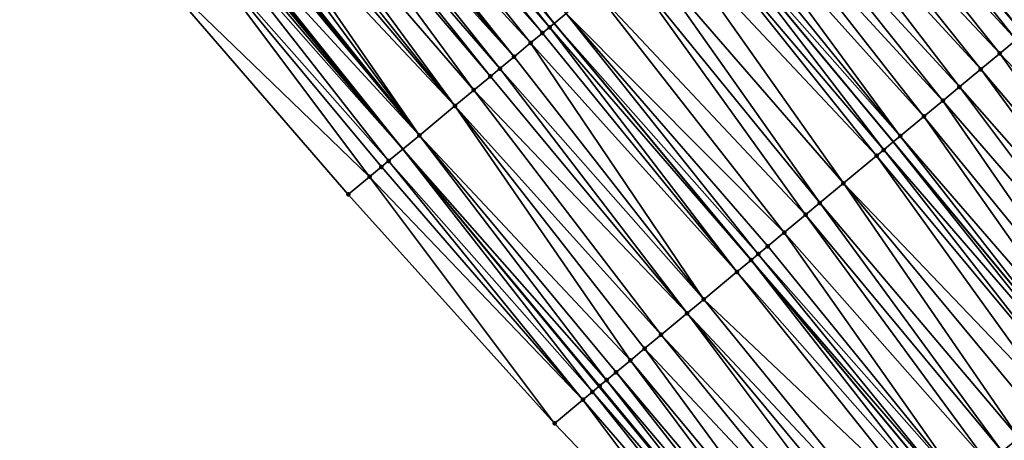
# Model space of a CAD drawing. Header units: feet. Extents: x 2004186 to 2014793, y 836912 to 864902.
# Tile 394 of 656: x 2009378 to 2009442, y 849556 to 849583. Entities that reach past the tile are written whole.
import ezdxf

# ---------------------------------------------------------------- set-up
doc = ezdxf.new("R2010")
doc.units = ezdxf.units.FT
doc.header["$LTSCALE"] = 100
doc.header["$MEASUREMENT"] = 0
for name, color, linetype, lineweight in [('EP_Travel Lane', 5, 'Continuous', 40), ('GPL_Skip Line', 2, 'Continuous', 40), ('Road Shots', 4, 'Continuous', 200), ('Road X-Section', 30, 'Continuous', 13)]:
    doc.layers.add(name, color=color, linetype=linetype, lineweight=lineweight)
doc.layers.add('I-77 SB_MM21-27-Surface-Border', color=7, linetype='Continuous')
doc.layers.add('I-77 SB_MM21-27-Surface-TIN', color=7, linetype='Continuous')

msp = doc.modelspace()

# ---------------------------------------------------------------- linework, layer by layer
at = {"layer": 'EP_Travel Lane'}
msp.add_polyline3d([(2009428.160131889, 849544.0673714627, 425.7674665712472), (2009415.44010476, 849559.5011520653, 425.9143841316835), (2009402.720016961, 849574.9350062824, 425.9726333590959), (2009389.999927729, 849590.3688622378, 426.0287515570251), (2009377.341588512, 849605.6727153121, 426.0859167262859), (2009364.506349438, 849621.0108367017, 426.1233667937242), (2009351.671102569, 849636.3489674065, 426.1350005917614), (2009338.835844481, 849651.6871115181, 426.1085607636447), (2009325.994235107, 849667.0059001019, 426.0937244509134), (2009313.11379707, 849682.3060245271, 426.0657160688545), (2009300.233359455, 849697.6061484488, 426.0368966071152), (2009287.352917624, 849712.9062773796, 426.0179755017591), (2009274.472469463, 849728.2064138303, 426.0147429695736), (2009261.59202784, 849743.5065425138, 425.9953748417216), (2009248.711582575, 849758.8066755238, 425.9851145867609), (2009235.831130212, 849774.1068169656, 425.9918020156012)], dxfattribs=at)
at = {"layer": 'GPL_Skip Line'}
for points in [[(2009438.129472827, 849552.3511062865, 426.1477713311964), (2009425.334444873, 849567.722633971, 426.2439972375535), (2009412.539379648, 849583.0942064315, 426.2860564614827), (2009399.744316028, 849598.4657769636, 426.3304347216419), (2009386.976921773, 849613.7717404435, 426.3519453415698), (2009374.115921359, 849629.0882366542, 426.3416086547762), (2009361.254929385, 849644.4047228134, 426.3595883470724), (2009348.393928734, 849659.7212193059, 426.3483312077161), (2009335.530203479, 849675.0286495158, 426.3273471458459), (2009322.648573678, 849690.327785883, 426.3167931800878), (2009309.766964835, 849705.6268973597, 426.2555082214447), (2009296.885324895, 849720.9260457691, 426.2694924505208), (2009284.003696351, 849736.2251806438, 426.2559963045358), (2009271.12207426, 849751.5243078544, 426.226711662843), (2009258.240436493, 849766.8234536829, 426.2355876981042), (2009245.35881301, 849782.1225825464, 426.2096794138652)], [(2009459.985824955, 849544.5104903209, 426.249524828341), (2009447.348453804, 849560.0116358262, 426.2957450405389), (2009434.566216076, 849575.3938657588, 426.3390876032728), (2009421.78395499, 849590.7761238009, 426.3484137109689), (2009409.00170277, 849606.1583711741, 426.370651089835), (2009396.197962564, 849621.5226607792, 426.3916740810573), (2009383.32899335, 849636.8324452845, 426.4032966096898), (2009370.460031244, 849652.1422213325, 426.4386457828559), (2009357.591051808, 849667.452017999, 426.4161522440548), (2009344.720171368, 849682.7602036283, 426.4328873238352), (2009331.844726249, 849698.064536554, 426.4145080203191), (2009318.969288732, 849713.3688604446, 426.3776807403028), (2009306.093820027, 849728.6732214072, 426.4165438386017), (2009293.218369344, 849743.9775609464, 426.4116676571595), (2009280.342932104, 849759.2818845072, 426.3741667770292), (2009267.467481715, 849774.5862236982, 426.3685787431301)]]:
    msp.add_polyline3d(points, dxfattribs=at)
at = {"layer": 'I-77 SB_MM21-27-Surface-Border', "color": 3, "linetype": 'ByBlock', "lineweight": -2}
msp.add_polyline3d([(2009426.428132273, 849542.6283062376, 425.6372254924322), (2009412.569145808, 849557.1157668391, 425.6939892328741), (2009399.171618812, 849571.9867051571, 425.738893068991), (2009386.081755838, 849587.1132659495, 425.8112627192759), (2009373.080010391, 849602.0907209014, 425.8115667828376), (2009360.057943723, 849617.2718151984, 425.8245793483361), (2009347.188974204, 849632.5816000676, 425.8355123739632), (2009334.319996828, 849647.891394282, 425.819567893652), (2009321.763913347, 849663.4467311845, 425.8257472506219), (2009308.888462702, 849678.7510706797, 425.8206833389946), (2009296.62518758, 849694.5704258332, 425.8110965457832), (2009284.361903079, 849710.3897921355, 425.8238810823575), (2009271.945572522, 849726.0804071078, 425.8435229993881), (2009260.600517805, 849742.6723367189, 425.9305159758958), (2009247.26595695, 849757.5903889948, 425.8772676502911), (2009234.390502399, 849772.8947331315, 425.88163072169)], dxfattribs=at)
at = {"layer": 'I-77 SB_MM21-27-Surface-TIN', "color": 128, "linetype": 'ByBlock', "lineweight": -2}
for points in [[(2009400.387618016, 849599.0003306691, 426.3402478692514), (2009399.744316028, 849598.4657769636, 426.3304347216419), (2009412.539379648, 849583.0942064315, 426.2860564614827)], [(2009400.387618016, 849599.0003306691, 426.3402478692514), (2009412.539379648, 849583.0942064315, 426.2860564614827), (2009413.323679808, 849583.7459215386, 426.2990601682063)], [(2009399.464672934, 849598.2334067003, 426.3261689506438), (2009412.246909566, 849582.8511780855, 426.2812073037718), (2009399.744316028, 849598.4657769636, 426.3304347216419)], [(2009412.246909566, 849582.8511780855, 426.2812073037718), (2009412.539379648, 849583.0942064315, 426.2860564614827), (2009399.744316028, 849598.4657769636, 426.3304347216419)], [(2009430.859546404, 849598.3175852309, 426.435566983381), (2009430.760781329, 849598.2355154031, 426.4345573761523), (2009443.641826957, 849582.9353037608, 426.4546311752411)], [(2009431.321023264, 849598.7010420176, 426.4488977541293), (2009430.859546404, 849598.3175852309, 426.435566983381), (2009443.641826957, 849582.9353037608, 426.4546311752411)], [(2009431.321023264, 849598.7010420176, 426.4488977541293), (2009443.641826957, 849582.9353037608, 426.4546311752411), (2009444.410945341, 849583.5744101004, 426.4626996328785)], [(2009399.157022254, 849597.9777681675, 426.3180993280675), (2009398.541713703, 849597.4664997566, 426.2914870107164), (2009411.785432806, 849582.4677211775, 426.2680234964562)], [(2009399.464672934, 849598.2334067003, 426.3261689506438), (2009399.157022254, 849597.9777681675, 426.3180993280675), (2009412.246909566, 849582.8511780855, 426.2812073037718)], [(2009399.157022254, 849597.9777681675, 426.3180993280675), (2009411.785432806, 849582.4677211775, 426.2680234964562), (2009412.246909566, 849582.8511780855, 426.2812073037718)], [(2009430.090434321, 849597.67847131, 426.436676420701), (2009429.013666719, 849596.7837246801, 426.422667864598), (2009442.565068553, 849582.0405460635, 426.4540110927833)], [(2009430.398079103, 849597.9341169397, 426.4361583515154), (2009430.090434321, 849597.67847131, 426.436676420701), (2009443.02653854, 849582.4240111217, 426.4573339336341)], [(2009430.090434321, 849597.67847131, 426.436676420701), (2009442.565068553, 849582.0405460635, 426.4540110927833), (2009443.02653854, 849582.4240111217, 426.4573339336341)], [(2009430.705722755, 849598.1897639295, 426.4339945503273), (2009430.398079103, 849597.9341169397, 426.4361583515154), (2009443.530356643, 849582.8426741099, 426.4551208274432)], [(2009430.398079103, 849597.9341169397, 426.4361583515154), (2009443.02653854, 849582.4240111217, 426.4573339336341), (2009443.530356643, 849582.8426741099, 426.4551208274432)], [(2009430.705722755, 849598.1897639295, 426.4339945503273), (2009443.530356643, 849582.8426741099, 426.4551208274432), (2009430.760781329, 849598.2355154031, 426.4345573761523)], [(2009443.641826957, 849582.9353037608, 426.4546311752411), (2009430.760781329, 849598.2355154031, 426.4345573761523), (2009443.530356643, 849582.8426741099, 426.4551208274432)], [(2009398.541713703, 849597.4664997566, 426.2914870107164), (2009397.464930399, 849596.5717720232, 426.2546138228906), (2009411.016298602, 849581.8286338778, 426.2369175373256)], [(2009398.541713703, 849597.4664997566, 426.2914870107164), (2009411.016298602, 849581.8286338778, 426.2369175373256), (2009411.785432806, 849582.4677211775, 426.2680234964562)], [(2009397.464930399, 849596.5717720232, 426.2546138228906), (2009397.003455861, 849596.1883124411, 426.2446671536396), (2009409.939515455, 849580.9339059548, 426.200270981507)], [(2009397.464930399, 849596.5717720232, 426.2546138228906), (2009409.939515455, 849580.9339059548, 426.200270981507), (2009411.016298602, 849581.8286338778, 426.2369175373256)], [(2009429.013666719, 849596.7837246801, 426.422667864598), (2009427.783078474, 849595.761153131, 426.4114648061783), (2009441.488300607, 849581.1457998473, 426.4394973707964)], [(2009429.013666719, 849596.7837246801, 426.422667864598), (2009441.488300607, 849581.1457998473, 426.4394973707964), (2009442.565068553, 849582.0405460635, 426.4540110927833)], [(2009396.541980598, 849595.804853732, 426.2336642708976), (2009395.926673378, 849595.2935837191, 426.2089904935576), (2009409.016556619, 849580.1669985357, 426.1661621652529)], [(2009397.003455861, 849596.1883124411, 426.2446671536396), (2009396.541980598, 849595.804853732, 426.2336642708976), (2009409.939515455, 849580.9339059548, 426.200270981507)], [(2009396.541980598, 849595.804853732, 426.2336642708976), (2009409.016556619, 849580.1669985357, 426.1661621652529), (2009409.939515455, 849580.9339059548, 426.200270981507)], [(2009427.783078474, 849595.761153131, 426.4114648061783), (2009426.706316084, 849594.8664002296, 426.4050457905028), (2009440.257709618, 849580.1232316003, 426.4242930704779)], [(2009427.783078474, 849595.761153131, 426.4114648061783), (2009440.257709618, 849580.1232316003, 426.4242930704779), (2009441.488300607, 849581.1457998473, 426.4394973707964)], [(2009395.926673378, 849595.2935837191, 426.2089904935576), (2009395.465194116, 849594.9101298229, 426.1921632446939), (2009408.401253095, 849579.6557240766, 426.1468675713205)], [(2009395.926673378, 849595.2935837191, 426.2089904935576), (2009408.401253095, 849579.6557240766, 426.1468675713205), (2009409.016556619, 849580.1669985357, 426.1661621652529)], [(2009395.465194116, 849594.9101298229, 426.1921632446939), (2009394.234593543, 849593.8875731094, 426.163010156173), (2009407.324479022, 849578.7609852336, 426.1234357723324)], [(2009395.465194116, 849594.9101298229, 426.1921632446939), (2009407.324479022, 849578.7609852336, 426.1234357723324), (2009408.401253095, 849579.6557240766, 426.1468675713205)], [(2009426.706316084, 849594.8664002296, 426.4050457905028), (2009425.321902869, 849593.7160089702, 426.3903448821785), (2009438.873293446, 849578.9728438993, 426.4052799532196)], [(2009426.706316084, 849594.8664002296, 426.4050457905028), (2009438.873293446, 849578.9728438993, 426.4052799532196), (2009440.257709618, 849580.1232316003, 426.4242930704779)], [(2009394.234593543, 849593.8875731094, 426.163010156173), (2009393.619288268, 849593.3763007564, 426.1411683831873), (2009406.093878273, 849577.738428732, 426.0940232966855)], [(2009394.234593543, 849593.8875731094, 426.163010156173), (2009406.093878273, 849577.738428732, 426.0940232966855), (2009407.324479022, 849578.7609852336, 426.1234357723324)], [(2009393.619288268, 849593.3763007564, 426.1411683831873), (2009393.157810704, 849592.9928448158, 426.1268148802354), (2009406.093878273, 849577.738428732, 426.0940232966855)], [(2009425.321902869, 849593.7160089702, 426.3903448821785), (2009424.245133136, 849592.8212649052, 426.3732325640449), (2009437.796521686, 849578.078102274, 426.385210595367)], [(2009425.321902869, 849593.7160089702, 426.3903448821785), (2009437.796521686, 849578.078102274, 426.385210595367), (2009438.873293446, 849578.9728438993, 426.4052799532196)], [(2009393.157810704, 849592.9928448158, 426.1268148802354), (2009392.388682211, 849592.3537506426, 426.1040287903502), (2009406.093878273, 849577.738428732, 426.0940232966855)], [(2009424.245133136, 849592.8212649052, 426.3732325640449), (2009423.168366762, 849591.9265167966, 426.3610134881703), (2009436.565926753, 849577.0555387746, 426.3642610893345)], [(2009424.245133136, 849592.8212649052, 426.3732325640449), (2009436.565926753, 849577.0555387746, 426.3642610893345), (2009437.796521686, 849578.078102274, 426.385210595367)], [(2009391.927207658, 849591.9702910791, 426.0940597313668), (2009391.311913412, 849591.4590054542, 426.0882786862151), (2009403.786491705, 849575.8211475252, 426.0240706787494)], [(2009392.388682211, 849592.3537506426, 426.1040287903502), (2009391.927207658, 849591.9702910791, 426.0940597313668), (2009403.786491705, 849575.8211475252, 426.0240706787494)], [(2009392.388682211, 849592.3537506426, 426.1040287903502), (2009403.786491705, 849575.8211475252, 426.0240706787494), (2009406.093878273, 849577.738428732, 426.0940232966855)], [(2009423.168366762, 849591.9265167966, 426.3610134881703), (2009422.399250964, 849591.287407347, 426.3567121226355), (2009435.027686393, 849575.7773304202, 426.3428907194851)], [(2009423.168366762, 849591.9265167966, 426.3610134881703), (2009435.027686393, 849575.7773304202, 426.3428907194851), (2009436.565926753, 849577.0555387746, 426.3642610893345)], [(2009391.158087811, 849591.3311865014, 426.0838643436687), (2009391.004260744, 849591.2033693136, 426.0773142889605), (2009403.786491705, 849575.8211475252, 426.0240706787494)], [(2009391.311913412, 849591.4590054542, 426.0882786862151), (2009391.158087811, 849591.3311865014, 426.0838643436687), (2009403.786491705, 849575.8211475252, 426.0240706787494)], [(2009422.399250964, 849591.287407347, 426.3567121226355), (2009421.78395499, 849590.7761238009, 426.3484137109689), (2009435.027686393, 849575.7773304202, 426.3428907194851)], [(2009391.004260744, 849591.2033693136, 426.0773142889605), (2009390.235119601, 849590.5642903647, 426.0361047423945), (2009403.786491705, 849575.8211475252, 426.0240706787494)], [(2009421.01483994, 849590.1370134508, 426.3452019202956), (2009433.95092232, 849574.8825795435, 426.3340167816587), (2009421.78395499, 849590.7761238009, 426.3484137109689)], [(2009433.95092232, 849574.8825795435, 426.3340167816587), (2009434.566216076, 849575.3938657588, 426.3390876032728), (2009421.78395499, 849590.7761238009, 426.3484137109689)], [(2009435.027686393, 849575.7773304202, 426.3428907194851), (2009421.78395499, 849590.7761238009, 426.3484137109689), (2009434.566216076, 849575.3938657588, 426.3390876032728)], [(2009389.773644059, 849590.1808319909, 426.0246958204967), (2009389.465991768, 849589.9251953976, 426.0142792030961), (2009402.720016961, 849574.9350062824, 425.9726333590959)], [(2009389.773644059, 849590.1808319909, 426.0246958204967), (2009402.720016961, 849574.9350062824, 425.9726333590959), (2009389.999927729, 849590.3688622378, 426.0287515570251)], [(2009390.081292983, 849590.4364726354, 426.0302098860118), (2009389.999927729, 849590.3688622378, 426.0287515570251), (2009402.720016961, 849574.9350062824, 425.9726333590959)], [(2009390.235119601, 849590.5642903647, 426.0361047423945), (2009390.081292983, 849590.4364726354, 426.0302098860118), (2009402.720016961, 849574.9350062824, 425.9726333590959)], [(2009390.235119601, 849590.5642903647, 426.0361047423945), (2009402.720016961, 849574.9350062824, 425.9726333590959), (2009403.786491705, 849575.8211475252, 426.0240706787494)], [(2009421.01483994, 849590.1370134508, 426.3452019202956), (2009419.784248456, 849589.1144457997, 426.32928193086), (2009433.489450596, 849574.4991165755, 426.3281643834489)], [(2009421.01483994, 849590.1370134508, 426.3452019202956), (2009433.489450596, 849574.4991165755, 426.3281643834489), (2009433.95092232, 849574.8825795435, 426.3340167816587)], [(2009389.465991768, 849589.9251953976, 426.0142792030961), (2009388.543026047, 849589.158296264, 425.9701461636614), (2009401.786732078, 849574.1595334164, 425.9276199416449)], [(2009389.465991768, 849589.9251953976, 426.0142792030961), (2009401.786732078, 849574.1595334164, 425.9276199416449), (2009402.720016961, 849574.9350062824, 425.9726333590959)], [(2009388.543026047, 849589.158296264, 425.9701461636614), (2009386.081755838, 849587.1132659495, 425.8112627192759), (2009400.556091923, 849573.1370243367, 425.8408203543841)], [(2009388.543026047, 849589.158296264, 425.9701461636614), (2009401.325244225, 849573.7760898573, 425.8982819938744), (2009401.786732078, 849574.1595334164, 425.9276199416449)], [(2009388.543026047, 849589.158296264, 425.9701461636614), (2009400.556091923, 849573.1370243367, 425.8408203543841), (2009401.325244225, 849573.7760898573, 425.8982819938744)], [(2009419.784248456, 849589.1144457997, 426.32928193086), (2009418.246012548, 849587.8362320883, 426.3144012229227), (2009431.335911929, 849572.7096274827, 426.2950955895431)], [(2009419.784248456, 849589.1144457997, 426.32928193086), (2009431.335911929, 849572.7096274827, 426.2950955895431), (2009433.489450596, 849574.4991165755, 426.3281643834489)], [(2009418.246012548, 849587.8362320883, 426.3144012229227), (2009417.169252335, 849586.9414765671, 426.3111523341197), (2009429.797676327, 849571.4314134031, 426.2806532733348)], [(2009418.246012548, 849587.8362320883, 426.3144012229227), (2009429.797676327, 849571.4314134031, 426.2806532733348), (2009431.335911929, 849572.7096274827, 426.2950955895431)], [(2009386.081755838, 849587.1132659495, 425.8112627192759), (2009399.171618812, 849571.9867051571, 425.738893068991), (2009400.556091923, 849573.1370243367, 425.8408203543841)], [(2009417.169252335, 849586.9414765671, 426.3111523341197), (2009415.169550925, 849585.2797923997, 426.2994823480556), (2009428.87473322, 849570.664487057, 426.2694448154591)], [(2009417.169252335, 849586.9414765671, 426.3111523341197), (2009428.87473322, 849570.664487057, 426.2694448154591), (2009429.797676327, 849571.4314134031, 426.2806532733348)], [(2009415.169550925, 849585.2797923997, 426.2994823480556), (2009413.323679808, 849583.7459215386, 426.2990601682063), (2009427.490322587, 849569.5140926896, 426.2584991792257)], [(2009415.169550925, 849585.2797923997, 426.2994823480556), (2009427.490322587, 849569.5140926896, 426.2584991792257), (2009428.87473322, 849570.664487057, 426.2694448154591)], [(2009413.323679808, 849583.7459215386, 426.2990601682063), (2009412.539379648, 849583.0942064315, 426.2860564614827), (2009425.798270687, 849568.1080484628, 426.2531887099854)], [(2009413.323679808, 849583.7459215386, 426.2990601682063), (2009426.413562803, 849568.6193366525, 426.2558702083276), (2009427.490322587, 849569.5140926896, 426.2584991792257)], [(2009413.323679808, 849583.7459215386, 426.2990601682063), (2009425.798270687, 849568.1080484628, 426.2531887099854), (2009426.413562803, 849568.6193366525, 426.2558702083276)], [(2009412.246909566, 849582.8511780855, 426.2812073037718), (2009425.334444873, 849567.722633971, 426.2439972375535), (2009412.539379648, 849583.0942064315, 426.2860564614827)], [(2009425.336796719, 849567.7245881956, 426.2440678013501), (2009412.539379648, 849583.0942064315, 426.2860564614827), (2009425.334444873, 849567.722633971, 426.2439972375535)], [(2009425.798270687, 849568.1080484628, 426.2531887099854), (2009412.539379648, 849583.0942064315, 426.2860564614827), (2009425.336796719, 849567.7245881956, 426.2440678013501)], [(2009411.785432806, 849582.4677211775, 426.2680234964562), (2009411.016298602, 849581.8286338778, 426.2369175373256), (2009424.413842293, 849566.9576754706, 426.2163758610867)], [(2009412.246909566, 849582.8511780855, 426.2812073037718), (2009411.785432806, 849582.4677211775, 426.2680234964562), (2009424.413842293, 849566.9576754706, 426.2163758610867)], [(2009412.246909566, 849582.8511780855, 426.2812073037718), (2009424.413842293, 849566.9576754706, 426.2163758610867), (2009425.334444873, 849567.722633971, 426.2439972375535)], [(2009411.016298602, 849581.8286338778, 426.2369175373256), (2009409.939515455, 849580.9339059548, 426.200270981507), (2009422.260274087, 849565.1682219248, 426.1402900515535)], [(2009411.016298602, 849581.8286338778, 426.2369175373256), (2009422.260274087, 849565.1682219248, 426.1402900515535), (2009424.413842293, 849566.9576754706, 426.2163758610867)], [(2009442.565068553, 849582.0405460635, 426.4540110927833), (2009441.488300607, 849581.1457998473, 426.4394973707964), (2009455.347338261, 849566.6582776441, 426.4572281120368)], [(2009441.488300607, 849581.1457998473, 426.4394973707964), (2009440.257709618, 849580.1232316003, 426.4242930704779), (2009453.193789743, 849564.8688004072, 426.409815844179)], [(2009441.488300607, 849581.1457998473, 426.4394973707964), (2009453.193789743, 849564.8688004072, 426.409815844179), (2009455.347338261, 849566.6582776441, 426.4572281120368)], [(2009409.939515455, 849580.9339059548, 426.200270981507), (2009409.016556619, 849580.1669985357, 426.1661621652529), (2009422.260274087, 849565.1682219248, 426.1402900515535)], [(2009409.016556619, 849580.1669985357, 426.1661621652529), (2009408.401253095, 849579.6557240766, 426.1468675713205), (2009421.183492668, 849564.2734919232, 426.1061546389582)], [(2009409.016556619, 849580.1669985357, 426.1661621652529), (2009421.183492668, 849564.2734919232, 426.1061546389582), (2009422.260274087, 849565.1682219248, 426.1402900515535)], [(2009440.257709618, 849580.1232316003, 426.4242930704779), (2009438.873293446, 849578.9728438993, 426.4052799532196), (2009452.117017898, 849563.9740588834, 426.3896258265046)], [(2009440.257709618, 849580.1232316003, 426.4242930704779), (2009452.117017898, 849563.9740588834, 426.3896258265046), (2009453.193789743, 849564.8688004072, 426.409815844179)], [(2009408.401253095, 849579.6557240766, 426.1468675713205), (2009407.324479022, 849578.7609852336, 426.1234357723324), (2009421.183492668, 849564.2734919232, 426.1061546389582)], [(2009407.324479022, 849578.7609852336, 426.1234357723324), (2009406.093878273, 849577.738428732, 426.0940232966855), (2009419.491413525, 849562.8674804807, 426.0611702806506)], [(2009407.324479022, 849578.7609852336, 426.1234357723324), (2009419.491413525, 849562.8674804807, 426.0611702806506), (2009421.183492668, 849564.2734919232, 426.1061546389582)], [(2009438.873293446, 849578.9728438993, 426.4052799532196), (2009437.796521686, 849578.078102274, 426.385210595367), (2009450.886421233, 849562.9514974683, 426.3661560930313)], [(2009438.873293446, 849578.9728438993, 426.4052799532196), (2009450.886421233, 849562.9514974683, 426.3661560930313), (2009452.117017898, 849563.9740588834, 426.3896258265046)], [(2009437.796521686, 849578.078102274, 426.385210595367), (2009436.565926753, 849577.0555387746, 426.3642610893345), (2009449.194343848, 849561.5454839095, 426.3237357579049)], [(2009437.796521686, 849578.078102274, 426.385210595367), (2009449.194343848, 849561.5454839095, 426.3237357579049), (2009450.886421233, 849562.9514974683, 426.3661560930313)], [(2009406.093878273, 849577.738428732, 426.0940232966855), (2009403.786491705, 849575.8211475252, 426.0240706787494), (2009417.491675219, 849561.2058407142, 425.9957606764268)], [(2009406.093878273, 849577.738428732, 426.0940232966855), (2009418.414630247, 849561.9727527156, 426.0243282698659), (2009419.491413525, 849562.8674804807, 426.0611702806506)], [(2009406.093878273, 849577.738428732, 426.0940232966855), (2009417.491675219, 849561.2058407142, 425.9957606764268), (2009418.414630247, 849561.9727527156, 426.0243282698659)], [(2009436.565926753, 849577.0555387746, 426.3642610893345), (2009435.027686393, 849575.7773304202, 426.3428907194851), (2009448.117573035, 849560.6507411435, 426.3050487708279)], [(2009436.565926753, 849577.0555387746, 426.3642610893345), (2009448.117573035, 849560.6507411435, 426.3050487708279), (2009449.194343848, 849561.5454839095, 426.3237357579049)], [(2009403.786491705, 849575.8211475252, 426.0240706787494), (2009402.720016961, 849574.9350062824, 425.9726333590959), (2009415.953412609, 849559.9276591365, 425.9419866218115)], [(2009403.786491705, 849575.8211475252, 426.0240706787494), (2009416.568719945, 849560.4389290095, 425.9668337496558), (2009417.491675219, 849561.2058407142, 425.9957606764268)], [(2009403.786491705, 849575.8211475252, 426.0240706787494), (2009415.953412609, 849559.9276591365, 425.9419866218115), (2009416.568719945, 849560.4389290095, 425.9668337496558)], [(2009433.95092232, 849574.8825795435, 426.3340167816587), (2009447.04080611, 849559.7559936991, 426.292023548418), (2009434.566216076, 849575.3938657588, 426.3390876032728)], [(2009435.027686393, 849575.7773304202, 426.3428907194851), (2009434.566216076, 849575.3938657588, 426.3390876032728), (2009447.348453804, 849560.0116358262, 426.2957450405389)], [(2009447.04080611, 849559.7559936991, 426.292023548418), (2009447.348453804, 849560.0116358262, 426.2957450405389), (2009434.566216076, 849575.3938657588, 426.3390876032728)], [(2009435.027686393, 849575.7773304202, 426.3428907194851), (2009447.348453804, 849560.0116358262, 426.2957450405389), (2009448.117573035, 849560.6507411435, 426.3050487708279)], [(2009401.786732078, 849574.1595334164, 425.9276199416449), (2009415.030440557, 849559.1607676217, 425.8886275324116), (2009402.720016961, 849574.9350062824, 425.9726333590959)], [(2009415.030440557, 849559.1607676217, 425.8886275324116), (2009415.44010476, 849559.5011520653, 425.9143841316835), (2009402.720016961, 849574.9350062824, 425.9726333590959)], [(2009415.491928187, 849559.5442114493, 425.9176423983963), (2009402.720016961, 849574.9350062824, 425.9726333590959), (2009415.44010476, 849559.5011520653, 425.9143841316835)], [(2009415.953412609, 849559.9276591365, 425.9419866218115), (2009402.720016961, 849574.9350062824, 425.9726333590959), (2009415.491928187, 849559.5442114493, 425.9176423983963)], [(2009433.95092232, 849574.8825795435, 426.3340167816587), (2009433.489450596, 849574.4991165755, 426.3281643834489), (2009446.271687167, 849559.1168880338, 426.2831402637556)], [(2009433.95092232, 849574.8825795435, 426.3340167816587), (2009446.271687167, 849559.1168880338, 426.2831402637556), (2009447.04080611, 849559.7559936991, 426.292023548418)], [(2009401.786732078, 849574.1595334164, 425.9276199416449), (2009401.325244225, 849573.7760898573, 425.8982819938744), (2009414.415119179, 849558.6495146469, 425.8433309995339)], [(2009401.786732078, 849574.1595334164, 425.9276199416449), (2009414.415119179, 849558.6495146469, 425.8433309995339), (2009415.030440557, 849559.1607676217, 425.8886275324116)], [(2009433.489450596, 849574.4991165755, 426.3281643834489), (2009431.335911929, 849572.7096274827, 426.2950955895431), (2009445.194912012, 849558.2221504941, 426.2581286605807)], [(2009433.489450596, 849574.4991165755, 426.3281643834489), (2009445.194912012, 849558.2221504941, 426.2581286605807), (2009446.271687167, 849559.1168880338, 426.2831402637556)], [(2009401.325244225, 849573.7760898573, 425.8982819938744), (2009400.556091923, 849573.1370243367, 425.8408203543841), (2009414.415119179, 849558.6495146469, 425.8433309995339)], [(2009400.556091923, 849573.1370243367, 425.8408203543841), (2009399.171618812, 849571.9867051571, 425.738893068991), (2009412.569145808, 849557.1157668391, 425.6939892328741)], [(2009400.556091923, 849573.1370243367, 425.8408203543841), (2009412.569145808, 849557.1157668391, 425.6939892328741), (2009414.415119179, 849558.6495146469, 425.8433309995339)], [(2009431.335911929, 849572.7096274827, 426.2950955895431), (2009429.797676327, 849571.4314134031, 426.2806532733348), (2009442.733722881, 849556.1770226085, 426.2173072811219)], [(2009431.335911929, 849572.7096274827, 426.2950955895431), (2009444.118139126, 849557.3274102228, 426.2364226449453), (2009445.194912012, 849558.2221504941, 426.2581286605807)], [(2009431.335911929, 849572.7096274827, 426.2950955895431), (2009442.733722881, 849556.1770226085, 426.2173072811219), (2009444.118139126, 849557.3274102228, 426.2364226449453)], [(2009429.797676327, 849571.4314134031, 426.2806532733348), (2009428.87473322, 849570.664487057, 426.2694448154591), (2009441.656949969, 849555.2822823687, 426.1955631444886)], [(2009429.797676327, 849571.4314134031, 426.2806532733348), (2009441.656949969, 849555.2822823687, 426.1955631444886), (2009442.733722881, 849556.1770226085, 426.2173072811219)], [(2009428.87473322, 849570.664487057, 426.2694448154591), (2009427.490322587, 849569.5140926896, 426.2584991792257), (2009440.734004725, 849554.5153585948, 426.1812434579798)], [(2009428.87473322, 849570.664487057, 426.2694448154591), (2009440.734004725, 849554.5153585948, 426.1812434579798), (2009441.656949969, 849555.2822823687, 426.1955631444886)], [(2009427.490322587, 849569.5140926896, 426.2584991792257), (2009426.413562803, 849568.6193366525, 426.2558702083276), (2009439.041944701, 849553.109324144, 426.1641056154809)], [(2009427.490322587, 849569.5140926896, 426.2584991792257), (2009439.041944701, 849553.109324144, 426.1641056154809), (2009440.734004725, 849554.5153585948, 426.1812434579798)], [(2009426.413562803, 849568.6193366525, 426.2558702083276), (2009425.798270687, 849568.1080484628, 426.2531887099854), (2009439.041944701, 849553.109324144, 426.1641056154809)], [(2009424.413842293, 849566.9576754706, 426.2163758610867), (2009437.657522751, 849551.9589433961, 426.1366809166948), (2009425.334444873, 849567.722633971, 426.2439972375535)], [(2009425.336796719, 849567.7245881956, 426.2440678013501), (2009425.334444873, 849567.722633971, 426.2439972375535), (2009438.129472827, 849552.3511062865, 426.1477713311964)], [(2009437.657522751, 849551.9589433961, 426.1366809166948), (2009438.129472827, 849552.3511062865, 426.1477713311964), (2009425.334444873, 849567.722633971, 426.2439972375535)], [(2009425.798270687, 849568.1080484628, 426.2531887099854), (2009425.336796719, 849567.7245881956, 426.2440678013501), (2009438.426648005, 849552.5980414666, 426.1547546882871)], [(2009425.336796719, 849567.7245881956, 426.2440678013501), (2009438.129472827, 849552.3511062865, 426.1477713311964), (2009438.426648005, 849552.5980414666, 426.1547546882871)], [(2009425.798270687, 849568.1080484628, 426.2531887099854), (2009438.426648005, 849552.5980414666, 426.1547546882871), (2009439.041944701, 849553.109324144, 426.1641056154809)], [(2009424.413842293, 849566.9576754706, 426.2163758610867), (2009422.260274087, 849565.1682219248, 426.1402900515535), (2009436.888392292, 849551.3198515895, 426.1110269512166)], [(2009424.413842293, 849566.9576754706, 426.2163758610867), (2009436.888392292, 849551.3198515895, 426.1110269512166), (2009437.657522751, 849551.9589433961, 426.1366809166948)], [(2009422.260274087, 849565.1682219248, 426.1402900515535), (2009421.183492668, 849564.2734919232, 426.1061546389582), (2009434.888642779, 849549.6582253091, 426.0293006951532)], [(2009422.260274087, 849565.1682219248, 426.1402900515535), (2009434.888642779, 849549.6582253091, 426.0293006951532), (2009436.888392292, 849551.3198515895, 426.1110269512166)], [(2009421.183492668, 849564.2734919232, 426.1061546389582), (2009419.491413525, 849562.8674804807, 426.0611702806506), (2009433.196555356, 849548.252223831, 425.972261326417)], [(2009421.183492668, 849564.2734919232, 426.1061546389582), (2009433.965682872, 849548.8913191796, 425.9936289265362), (2009434.888642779, 849549.6582253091, 426.0293006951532)], [(2009421.183492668, 849564.2734919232, 426.1061546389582), (2009433.196555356, 849548.252223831, 425.972261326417), (2009433.965682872, 849548.8913191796, 425.9936289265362)], [(2009419.491413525, 849562.8674804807, 426.0611702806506), (2009418.414630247, 849561.9727527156, 426.0243282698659), (2009432.119776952, 849547.3574902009, 425.942518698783)], [(2009419.491413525, 849562.8674804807, 426.0611702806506), (2009432.119776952, 849547.3574902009, 425.942518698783), (2009433.196555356, 849548.252223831, 425.972261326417)], [(2009418.414630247, 849561.9727527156, 426.0243282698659), (2009417.491675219, 849561.2058407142, 425.9957606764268), (2009430.273861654, 849545.8236725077, 425.8777512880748)], [(2009418.414630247, 849561.9727527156, 426.0243282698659), (2009430.273861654, 849545.8236725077, 425.8777512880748), (2009432.119776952, 849547.3574902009, 425.942518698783)], [(2009417.491675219, 849561.2058407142, 425.9957606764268), (2009416.568719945, 849560.4389290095, 425.9668337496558), (2009429.504726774, 849545.1845860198, 425.8456607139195)], [(2009417.491675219, 849561.2058407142, 425.9957606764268), (2009429.504726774, 849545.1845860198, 425.8456607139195), (2009430.273861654, 849545.8236725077, 425.8777512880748)], [(2009415.953412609, 849559.9276591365, 425.9419866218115), (2009415.491928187, 849559.5442114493, 425.9176423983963), (2009428.274098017, 849544.1620632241, 425.7754565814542)], [(2009416.568719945, 849560.4389290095, 425.9668337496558), (2009415.953412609, 849559.9276591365, 425.9419866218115), (2009428.889414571, 849544.6733220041, 425.8137265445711)], [(2009415.953412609, 849559.9276591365, 425.9419866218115), (2009428.274098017, 849544.1620632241, 425.7754565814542), (2009428.889414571, 849544.6733220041, 425.8137265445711)], [(2009416.568719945, 849560.4389290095, 425.9668337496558), (2009428.889414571, 849544.6733220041, 425.8137265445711), (2009429.504726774, 849545.1845860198, 425.8456607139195)], [(2009415.030440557, 849559.1607676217, 425.8886275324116), (2009428.160131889, 849544.0673714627, 425.7674665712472), (2009415.44010476, 849559.5011520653, 425.9143841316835)], [(2009415.491928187, 849559.5442114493, 425.9176423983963), (2009415.44010476, 849559.5011520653, 425.9143841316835), (2009428.274098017, 849544.1620632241, 425.7754565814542)], [(2009428.274098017, 849544.1620632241, 425.7754565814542), (2009415.44010476, 849559.5011520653, 425.9143841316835), (2009428.160131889, 849544.0673714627, 425.7674665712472)], [(2009414.415119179, 849558.6495146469, 425.8433309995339), (2009412.569145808, 849557.1157668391, 425.6939892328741), (2009426.428132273, 849542.6283062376, 425.6372254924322)], [(2009415.030440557, 849559.1607676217, 425.8886275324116), (2009414.415119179, 849558.6495146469, 425.8433309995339), (2009427.504948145, 849543.5229947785, 425.7215325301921)], [(2009414.415119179, 849558.6495146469, 425.8433309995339), (2009426.428132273, 849542.6283062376, 425.6372254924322), (2009427.504948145, 849543.5229947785, 425.7215325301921)], [(2009415.030440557, 849559.1607676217, 425.8886275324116), (2009427.504948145, 849543.5229947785, 425.7215325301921), (2009428.160131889, 849544.0673714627, 425.7674665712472)], [(2009442.733722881, 849556.1770226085, 426.2173072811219), (2009441.656949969, 849555.2822823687, 426.1955631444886), (2009455.015895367, 849540.4781460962, 426.1281197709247)]]:
    msp.add_3dface(points, dxfattribs=at)
at = {"layer": 'Road Shots', "lineweight": 100}
for p in [(2009411.785432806, 849582.4677211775, 426.2680234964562), (2009412.246909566, 849582.8511780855, 426.2812073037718), (2009411.016298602, 849581.8286338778, 426.2369175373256), (2009441.488300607, 849581.1457998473, 426.4394973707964), (2009409.939515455, 849580.9339059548, 426.200270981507), (2009409.016556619, 849580.1669985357, 426.1661621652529), (2009440.257709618, 849580.1232316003, 426.4242930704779), (2009408.401253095, 849579.6557240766, 426.1468675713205), (2009407.324479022, 849578.7609852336, 426.1234357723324), (2009438.873293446, 849578.9728438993, 426.4052799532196), (2009437.796521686, 849578.078102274, 426.385210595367), (2009406.093878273, 849577.738428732, 426.0940232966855), (2009436.565926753, 849577.0555387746, 426.3642610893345), (2009403.786491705, 849575.8211475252, 426.0240706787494), (2009435.027686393, 849575.7773304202, 426.3428907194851), (2009433.95092232, 849574.8825795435, 426.3340167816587), (2009401.786732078, 849574.1595334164, 425.9276199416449), (2009433.489450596, 849574.4991165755, 426.3281643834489), (2009401.325244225, 849573.7760898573, 425.8982819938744), (2009400.556091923, 849573.1370243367, 425.8408203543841), (2009431.335911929, 849572.7096274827, 426.2950955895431), (2009399.171618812, 849571.9867051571, 425.738893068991), (2009429.797676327, 849571.4314134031, 426.2806532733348), (2009428.87473322, 849570.664487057, 426.2694448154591), (2009427.490322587, 849569.5140926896, 426.2584991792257), (2009426.413562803, 849568.6193366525, 426.2558702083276), (2009425.336796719, 849567.7245881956, 426.2440678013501), (2009425.798270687, 849568.1080484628, 426.2531887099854), (2009424.413842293, 849566.9576754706, 426.2163758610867), (2009422.260274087, 849565.1682219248, 426.1402900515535), (2009421.183492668, 849564.2734919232, 426.1061546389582), (2009419.491413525, 849562.8674804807, 426.0611702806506), (2009418.414630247, 849561.9727527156, 426.0243282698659), (2009417.491675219, 849561.2058407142, 425.9957606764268), (2009415.953412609, 849559.9276591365, 425.9419866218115), (2009416.568719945, 849560.4389290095, 425.9668337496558), (2009415.491928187, 849559.5442114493, 425.9176423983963), (2009414.415119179, 849558.6495146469, 425.8433309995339), (2009415.030440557, 849559.1607676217, 425.8886275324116), (2009412.569145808, 849557.1157668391, 425.6939892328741)]:
    msp.add_point(p, dxfattribs=at)
at = {"layer": 'Road X-Section', "extrusion": (-0.6391126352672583, 0.7691124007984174, 0.001074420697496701), "elevation": -630815.592108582, "flags": 128}
msp.add_lwpolyline([(-2088427.217737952, 1103.500858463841), (-2088429.017737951, 1103.602785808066), (-2088430.017737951, 1103.660247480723), (-2088430.617737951, 1103.689585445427), (-2088433.217737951, 1103.786036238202), (-2088436.217737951, 1103.855988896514), (-2088437.817737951, 1103.885401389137), (-2088439.217737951, 1103.90883320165), (-2088440.017737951, 1103.928127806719), (-2088441.217737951, 1103.962236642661), (-2088442.617737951, 1103.998883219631), (-2088443.617737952, 1104.029989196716), (-2088444.217737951, 1104.043173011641), (-2088445.617737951, 1104.06102588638), (-2088448.017737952, 1104.061448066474), (-2088450.617737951, 1104.073118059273), (-2088452.017737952, 1104.076366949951), (-2088454.017737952, 1104.091247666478), (-2088455.617737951, 1104.107167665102), (-2088456.617737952, 1104.110379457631), (-2088457.417737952, 1104.118677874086), (-2088458.417737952, 1104.122979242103), (-2088459.817737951, 1104.135198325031), (-2088461.217737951, 1104.152310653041), (-2088463.017737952, 1104.167011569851), (-2088464.417737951, 1104.173430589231), (-2088466.017737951, 1104.184633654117), (-2088467.417737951, 1104.198642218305), (-2088467.817737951, 1104.198124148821), (-2088468.217737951, 1104.195960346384), (-2088468.417737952, 1104.197532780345), (-2088469.017737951, 1104.210863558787), (-2088469.217737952, 1104.213284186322), (-2088469.617737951, 1104.212721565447), (-2088471.217737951, 1104.191626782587), (-2088473.617737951, 1104.145629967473), (-2088475.217737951, 1104.115535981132), (-2088475.617737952, 1104.109981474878)], dxfattribs=at)
at = {"layer": 'Road X-Section', "extrusion": (-0.6391126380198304, 0.7691123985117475, 0.001074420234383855), "elevation": -630835.5995825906, "flags": 128}
msp.add_lwpolyline([(-2088428.015480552, 1103.477158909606), (-2088430.415480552, 1103.626500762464), (-2088431.215480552, 1103.671797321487), (-2088431.815480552, 1103.700812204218), (-2088432.415480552, 1103.725156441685), (-2088433.215480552, 1103.750003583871), (-2088434.415480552, 1103.778930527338), (-2088435.615480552, 1103.807498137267), (-2088437.015480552, 1103.844340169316), (-2088439.215480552, 1103.889324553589), (-2088440.615480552, 1103.923459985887), (-2088443.415480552, 1103.999545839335), (-2088444.615480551, 1104.027237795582), (-2088445.215480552, 1104.036358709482), (-2088446.015480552, 1104.039040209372), (-2088447.415480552, 1104.041669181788), (-2088449.215480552, 1104.052614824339), (-2088450.415480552, 1104.063823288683), (-2088452.415480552, 1104.078265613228), (-2088455.215480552, 1104.111334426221), (-2088455.815480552, 1104.117186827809), (-2088457.215480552, 1104.126060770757), (-2088459.215480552, 1104.147431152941), (-2088460.815480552, 1104.168380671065), (-2088462.215480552, 1104.188450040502), (-2088464.015480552, 1104.207463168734), (-2088465.615480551, 1104.222667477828), (-2088467.015480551, 1104.237181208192), (-2088467.615480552, 1104.240504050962), (-2088468.415480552, 1104.237801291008), (-2088469.415480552, 1104.245869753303), (-2088469.815480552, 1104.243931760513), (-2088473.815480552, 1104.180233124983), (-2088474.815480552, 1104.161136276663), (-2088475.615480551, 1104.143286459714)], dxfattribs=at)
at = {"layer": 'Road X-Section', "extrusion": (-0.6391126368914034, 0.769112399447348, 0.001074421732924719), "elevation": -630855.5965195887, "flags": 128}
msp.add_lwpolyline([(-2088429.416405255, 1103.442825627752), (-2088430.816405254, 1103.527132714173), (-2088431.816405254, 1103.58105679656), (-2088432.616405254, 1103.619326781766), (-2088433.416405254, 1103.651260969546), (-2088434.416405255, 1103.683351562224), (-2088436.816405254, 1103.748119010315), (-2088438.216405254, 1103.777861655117), (-2088439.216405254, 1103.799229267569), (-2088440.416405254, 1103.834901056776), (-2088443.016405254, 1103.91662736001), (-2088444.016405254, 1103.942281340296), (-2088445.016405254, 1103.960355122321), (-2088445.816405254, 1103.969706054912), (-2088448.016405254, 1103.986843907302), (-2088449.216405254, 1104.001163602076), (-2088450.616405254, 1104.02290775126), (-2088452.416405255, 1104.042023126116), (-2088453.816405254, 1104.06372915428), (-2088455.216405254, 1104.088740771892), (-2088456.216405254, 1104.097624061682), (-2088457.616405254, 1104.11064929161), (-2088459.016405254, 1104.129336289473), (-2088461.216405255, 1104.171756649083), (-2088462.816405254, 1104.195226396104), (-2088464.216405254, 1104.215416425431), (-2088467.016405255, 1104.262828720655), (-2088468.216405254, 1104.271147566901), (-2088468.816405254, 1104.277320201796), (-2088469.416405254, 1104.276456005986), (-2088470.816405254, 1104.265393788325), (-2088472.816405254, 1104.24190329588), (-2088474.016405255, 1104.229055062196), (-2088474.816405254, 1104.21487832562)], dxfattribs=at)

doc.saveas('drawing.dxf')
